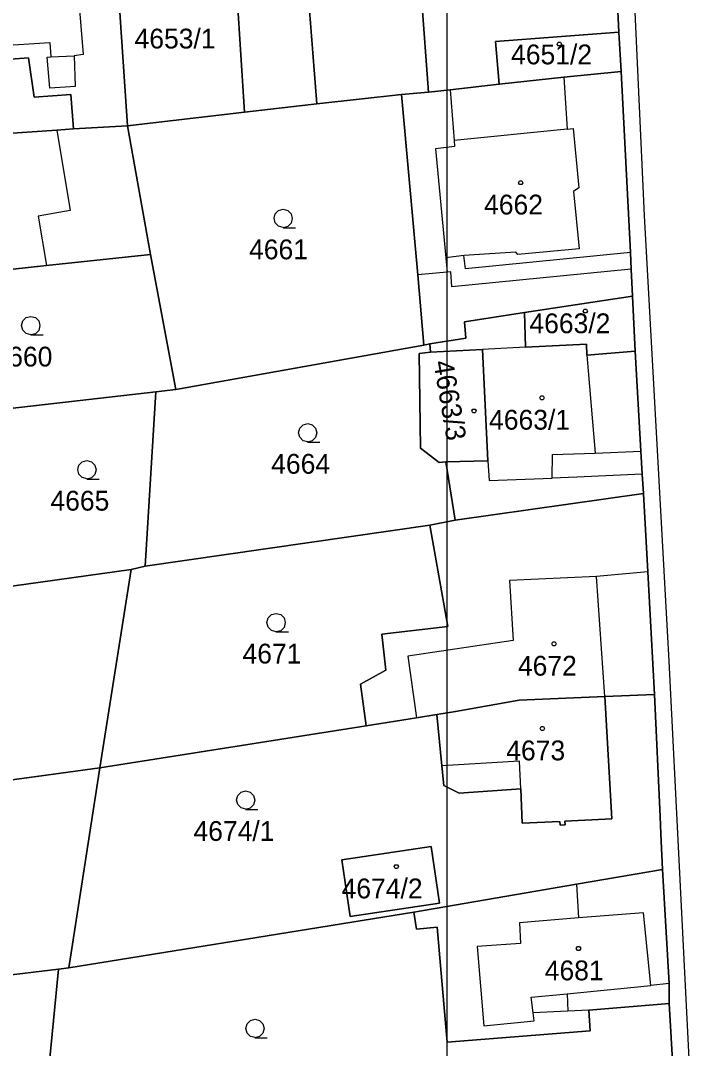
# Model space of a CAD drawing. Extents: x -263587 to -261993, y -1238795 to -1236748.
# Drawn here: x -262729.5 to -262675.3, y -1237702.9 to -1237619.9 of the extents above; entities that cross this region are included whole.
import ezdxf

# ---------------------------------------------------------------- set-up
doc = ezdxf.new("R2010")
doc.units = 0
doc.layers.add('Vrstva 1', color=7, linetype='Continuous')
doc.layers.add('Vrstva 51', color=7, linetype='Continuous')

msp = doc.modelspace()

# ---------------------------------------------------------------- linework, layer by layer
at = {"layer": 'Vrstva 1'}
for p, q in [((-262681.14, -1237591.03), (-262679.09, -1237635.62)), ((-262696.5, -1237625.67), (-262697.94, -1237606.53)), ((-262697.94, -1237606.53), (-262696.5, -1237625.67)), ((-262705.54, -1237626.61), (-262707.05, -1237607.25)), ((-262707.05, -1237607.25), (-262705.54, -1237626.61)), ((-262722.2, -1237607.78), (-262720.83, -1237628.38)), ((-262720.83, -1237628.38), (-262722.2, -1237607.78)), ((-262712.67, -1237607.38), (-262711.37, -1237627.29)), ((-262711.37, -1237627.29), (-262712.67, -1237607.38)), ((-262725.28, -1237611.97), (-262724.4, -1237622.64)), ((-262681.28, -1237617.21), (-262681.14, -1237620.81)), ((-262681.14, -1237620.81), (-262681.28, -1237617.21)), ((-262681.14, -1237620.81), (-262691.09, -1237621.58)), ((-262691.09, -1237621.58), (-262681.14, -1237620.81)), ((-262681.14, -1237620.81), (-262680.95, -1237623.99)), ((-262680.95, -1237623.99), (-262681.14, -1237620.81)), ((-262734.23, -1237622.09), (-262727.1, -1237621.67)), ((-262727.1, -1237621.67), (-262727.02, -1237622.81)), ((-262691.09, -1237621.58), (-262690.8, -1237625.01)), ((-262690.8, -1237625.01), (-262691.09, -1237621.58)), ((-262743.48, -1237623.98), (-262728.83, -1237622.9)), ((-262728.83, -1237622.9), (-262743.48, -1237623.98)), ((-262728.83, -1237622.9), (-262728.37, -1237626.06)), ((-262728.37, -1237626.06), (-262728.83, -1237622.9)), ((-262727.31, -1237622.84), (-262727.02, -1237622.81)), ((-262727.1, -1237625.35), (-262727.31, -1237622.84)), ((-262727.02, -1237622.81), (-262725.15, -1237622.74)), ((-262724.4, -1237622.64), (-262725.15, -1237622.74)), ((-262725.15, -1237622.74), (-262725.05, -1237625.22)), ((-262685.58, -1237624.47), (-262690.8, -1237625.01)), ((-262690.8, -1237625.01), (-262685.58, -1237624.47)), ((-262680.95, -1237623.99), (-262685.58, -1237624.47)), ((-262685.58, -1237624.47), (-262680.95, -1237623.99)), ((-262685.58, -1237624.47), (-262685.3, -1237628.65)), ((-262680.95, -1237623.99), (-262680.19, -1237638.62)), ((-262680.19, -1237638.62), (-262680.95, -1237623.99)), ((-262725.05, -1237625.22), (-262727.1, -1237625.35)), ((-262694.76, -1237625.47), (-262696.5, -1237625.67)), ((-262696.5, -1237625.67), (-262694.76, -1237625.47)), ((-262690.8, -1237625.01), (-262694.76, -1237625.47)), ((-262694.76, -1237625.47), (-262690.8, -1237625.01)), ((-262694.76, -1237625.47), (-262694.44, -1237629.57)), ((-262728.37, -1237626.06), (-262725.41, -1237625.87)), ((-262725.41, -1237625.87), (-262728.37, -1237626.06)), ((-262725.41, -1237625.87), (-262725.18, -1237628.63)), ((-262725.18, -1237628.63), (-262725.41, -1237625.87)), ((-262698.69, -1237625.87), (-262705.54, -1237626.61)), ((-262705.54, -1237626.61), (-262698.69, -1237625.87)), ((-262696.5, -1237625.67), (-262698.69, -1237625.87)), ((-262698.69, -1237625.87), (-262696.5, -1237625.67)), ((-262698.69, -1237625.87), (-262697.38, -1237640.42)), ((-262697.38, -1237640.42), (-262698.69, -1237625.87)), ((-262705.54, -1237626.61), (-262711.37, -1237627.29)), ((-262711.37, -1237627.29), (-262705.54, -1237626.61)), ((-262711.37, -1237627.29), (-262720.83, -1237628.38)), ((-262720.83, -1237628.38), (-262711.37, -1237627.29)), ((-262746.09, -1237630.06), (-262726.55, -1237628.73)), ((-262726.55, -1237628.73), (-262746.09, -1237630.06)), ((-262726.55, -1237628.73), (-262725.18, -1237628.63)), ((-262725.18, -1237628.63), (-262726.55, -1237628.73)), ((-262726.55, -1237628.73), (-262725.45, -1237635.23)), ((-262725.18, -1237628.63), (-262720.83, -1237628.38)), ((-262720.83, -1237628.38), (-262725.18, -1237628.63)), ((-262720.83, -1237628.38), (-262718.98, -1237638.77)), ((-262718.98, -1237638.77), (-262720.83, -1237628.38)), ((-262685.3, -1237628.65), (-262694.44, -1237629.57)), ((-262685.3, -1237628.65), (-262684.83, -1237628.61)), ((-262684.83, -1237628.61), (-262684.37, -1237633.39)), ((-262694.44, -1237629.57), (-262694.4, -1237630.07)), ((-262694.4, -1237630.07), (-262695.94, -1237630.24)), ((-262695.94, -1237630.24), (-262695.1, -1237639.05)), ((-262684.37, -1237633.39), (-262684.78, -1237633.68)), ((-262684.78, -1237633.68), (-262684.34, -1237638.32)), ((-262725.45, -1237635.23), (-262728.04, -1237635.68)), ((-262728.04, -1237635.68), (-262727.38, -1237639.68)), ((-262679.09, -1237635.62), (-262677.09, -1237671.62)), ((-262727.38, -1237639.68), (-262718.98, -1237638.77)), ((-262718.98, -1237638.77), (-262727.38, -1237639.68)), ((-262718.98, -1237638.77), (-262716.91, -1237649.7)), ((-262716.91, -1237649.7), (-262718.98, -1237638.77)), ((-262693.64, -1237638.86), (-262695.1, -1237639.05)), ((-262689.45, -1237638.6), (-262693.64, -1237638.86)), ((-262693.52, -1237639.95), (-262693.64, -1237638.86)), ((-262680.19, -1237638.62), (-262693.52, -1237639.95)), ((-262689.29, -1237638.78), (-262689.45, -1237638.6)), ((-262684.34, -1237638.32), (-262689.29, -1237638.78)), ((-262680.19, -1237638.62), (-262680.12, -1237639.96)), ((-262680.12, -1237639.96), (-262680.19, -1237638.62)), ((-262736.53, -1237640.67), (-262727.38, -1237639.68)), ((-262727.38, -1237639.68), (-262736.53, -1237640.67)), ((-262695.1, -1237639.05), (-262695.01, -1237640.2)), ((-262695.01, -1237640.21), (-262697.38, -1237640.42)), ((-262697.38, -1237640.42), (-262696.87, -1237646.11)), ((-262696.87, -1237646.11), (-262697.38, -1237640.42)), ((-262694.7, -1237640.17), (-262695.01, -1237640.2)), ((-262695.01, -1237640.2), (-262695.01, -1237640.21)), ((-262694.62, -1237641.4), (-262694.7, -1237640.17)), ((-262680.12, -1237639.96), (-262694.62, -1237641.4)), ((-262680.12, -1237639.96), (-262680.01, -1237642.16)), ((-262680.01, -1237642.16), (-262680.12, -1237639.96)), ((-262680.01, -1237642.16), (-262688.75, -1237643.46)), ((-262688.75, -1237643.46), (-262680.01, -1237642.16)), ((-262680.01, -1237642.16), (-262679.8, -1237646.59)), ((-262679.8, -1237646.59), (-262680.01, -1237642.16)), ((-262688.75, -1237643.46), (-262693.59, -1237644.22)), ((-262693.59, -1237644.22), (-262688.75, -1237643.46)), ((-262688.68, -1237646.28), (-262688.75, -1237643.46)), ((-262688.75, -1237643.46), (-262688.68, -1237646.28)), ((-262693.59, -1237644.22), (-262693.5, -1237645.54)), ((-262693.5, -1237645.54), (-262693.59, -1237644.22)), ((-262693.5, -1237645.54), (-262696.39, -1237645.99)), ((-262696.39, -1237645.99), (-262693.5, -1237645.54)), ((-262716.91, -1237649.7), (-262696.87, -1237646.11)), ((-262696.87, -1237646.11), (-262716.91, -1237649.7)), ((-262696.87, -1237646.11), (-262696.39, -1237645.99)), ((-262696.39, -1237645.99), (-262696.87, -1237646.11)), ((-262696.39, -1237645.99), (-262696.34, -1237646.68)), ((-262696.34, -1237646.68), (-262696.39, -1237645.99)), ((-262688.68, -1237646.28), (-262692.14, -1237646.46)), ((-262683.75, -1237646.03), (-262688.68, -1237646.28)), ((-262688.68, -1237646.28), (-262683.75, -1237646.03)), ((-262683.71, -1237646.9), (-262683.75, -1237646.03)), ((-262683.75, -1237646.03), (-262683.71, -1237646.9)), ((-262696.34, -1237646.68), (-262697.26, -1237646.77)), ((-262697.26, -1237646.77), (-262696.34, -1237646.68)), ((-262697.26, -1237646.77), (-262697.16, -1237654.42)), ((-262697.16, -1237654.42), (-262697.26, -1237646.77)), ((-262696.34, -1237646.68), (-262692.14, -1237646.46)), ((-262692.14, -1237646.46), (-262696.34, -1237646.68)), ((-262692.14, -1237646.46), (-262691.72, -1237655.45)), ((-262691.72, -1237655.45), (-262692.14, -1237646.46)), ((-262679.8, -1237646.59), (-262683.71, -1237646.9)), ((-262683.71, -1237646.9), (-262679.8, -1237646.59)), ((-262683.71, -1237646.9), (-262683.05, -1237654.84)), ((-262679.34, -1237654.67), (-262679.8, -1237646.59)), ((-262679.8, -1237646.59), (-262679.34, -1237654.67)), ((-262716.91, -1237649.7), (-262718.54, -1237649.88)), ((-262718.54, -1237649.88), (-262716.91, -1237649.7)), ((-262730.3, -1237651.21), (-262718.54, -1237649.88)), ((-262718.54, -1237649.88), (-262730.3, -1237651.21)), ((-262718.54, -1237649.88), (-262719.39, -1237663.97)), ((-262719.39, -1237663.97), (-262718.54, -1237649.88)), ((-262697.16, -1237654.42), (-262695.65, -1237655.58)), ((-262695.65, -1237655.58), (-262697.16, -1237654.42)), ((-262683.05, -1237654.84), (-262679.34, -1237654.67)), ((-262679.23, -1237656.52), (-262679.34, -1237654.67)), ((-262679.34, -1237654.67), (-262679.23, -1237656.52)), ((-262691.72, -1237655.45), (-262695.1, -1237655.53)), ((-262695.1, -1237655.53), (-262691.72, -1237655.45)), ((-262691.72, -1237655.45), (-262691.61, -1237657.05)), ((-262686.52, -1237656.86), (-262686.5, -1237654.95)), ((-262686.5, -1237654.95), (-262683.05, -1237654.84)), ((-262695.65, -1237655.58), (-262695.1, -1237655.53)), ((-262695.1, -1237655.53), (-262695.65, -1237655.58)), ((-262695.1, -1237655.53), (-262694.35, -1237660.25)), ((-262694.35, -1237660.25), (-262695.1, -1237655.53)), ((-262691.61, -1237657.05), (-262686.52, -1237656.86)), ((-262684.53, -1237656.78), (-262686.52, -1237656.86)), ((-262679.23, -1237656.52), (-262684.53, -1237656.78)), ((-262679.14, -1237658.1), (-262679.23, -1237656.52)), ((-262679.23, -1237656.52), (-262679.14, -1237658.1)), ((-262694.35, -1237660.25), (-262679.14, -1237658.1)), ((-262679.14, -1237658.1), (-262694.35, -1237660.25)), ((-262679.14, -1237658.1), (-262678.79, -1237664.41)), ((-262678.79, -1237664.41), (-262679.14, -1237658.1)), ((-262694.35, -1237660.25), (-262696.41, -1237660.64)), ((-262696.41, -1237660.64), (-262694.35, -1237660.25)), ((-262696.41, -1237660.64), (-262719.39, -1237663.97)), ((-262719.39, -1237663.97), (-262696.41, -1237660.64)), ((-262696.41, -1237660.64), (-262694.94, -1237668.84)), ((-262694.94, -1237668.84), (-262696.41, -1237660.64)), ((-262751.98, -1237668.65), (-262720.52, -1237664.22)), ((-262720.52, -1237664.22), (-262751.98, -1237668.65)), ((-262720.52, -1237664.22), (-262723.07, -1237680.24)), ((-262723.07, -1237680.24), (-262720.52, -1237664.22)), ((-262719.39, -1237663.97), (-262720.52, -1237664.22)), ((-262720.52, -1237664.22), (-262719.39, -1237663.97)), ((-262678.79, -1237664.41), (-262682.92, -1237664.78)), ((-262678.79, -1237664.41), (-262678.25, -1237674.33)), ((-262678.25, -1237674.33), (-262678.79, -1237664.41)), ((-262682.92, -1237664.78), (-262689.95, -1237665.11)), ((-262689.95, -1237665.11), (-262689.67, -1237669.97)), ((-262682.27, -1237674.49), (-262682.92, -1237664.78)), ((-262694.94, -1237668.84), (-262700.28, -1237669.45)), ((-262700.28, -1237669.45), (-262694.94, -1237668.84)), ((-262700.28, -1237669.45), (-262699.96, -1237672.37)), ((-262699.96, -1237672.37), (-262700.28, -1237669.45)), ((-262689.67, -1237669.97), (-262698.18, -1237671.23)), ((-262698.18, -1237671.23), (-262697.48, -1237676.21)), ((-262677.09, -1237671.62), (-262675.34, -1237706.42)), ((-262699.96, -1237672.37), (-262701.99, -1237673.48)), ((-262701.99, -1237673.48), (-262699.96, -1237672.37)), ((-262701.99, -1237673.48), (-262701.54, -1237676.86)), ((-262701.54, -1237676.86), (-262701.99, -1237673.48)), ((-262682.27, -1237674.49), (-262689.17, -1237674.77)), ((-262689.17, -1237674.77), (-262682.27, -1237674.49)), ((-262678.25, -1237674.33), (-262682.27, -1237674.49)), ((-262682.27, -1237674.49), (-262678.25, -1237674.33)), ((-262682.27, -1237674.49), (-262681.7, -1237684.37)), ((-262681.7, -1237684.37), (-262682.27, -1237674.49)), ((-262677.8, -1237684.18), (-262678.25, -1237674.33)), ((-262678.25, -1237674.33), (-262677.8, -1237684.18)), ((-262690.4, -1237674.99), (-262694.32, -1237675.7)), ((-262694.32, -1237675.7), (-262690.4, -1237674.99)), ((-262689.17, -1237674.77), (-262690.4, -1237674.99)), ((-262690.4, -1237674.99), (-262689.17, -1237674.77)), ((-262697.48, -1237676.21), (-262701.54, -1237676.86)), ((-262701.54, -1237676.86), (-262697.48, -1237676.21)), ((-262695.84, -1237675.94), (-262697.48, -1237676.21)), ((-262697.48, -1237676.21), (-262695.84, -1237675.94)), ((-262694.32, -1237675.7), (-262695.84, -1237675.94)), ((-262695.84, -1237675.94), (-262694.32, -1237675.7)), ((-262695.42, -1237680.09), (-262695.84, -1237675.94)), ((-262695.84, -1237675.94), (-262695.42, -1237680.09)), ((-262701.54, -1237676.86), (-262723.07, -1237680.24)), ((-262723.07, -1237680.24), (-262701.54, -1237676.86)), ((-262747.41, -1237683.57), (-262723.07, -1237680.24)), ((-262723.07, -1237680.24), (-262747.41, -1237683.57)), ((-262723.07, -1237680.24), (-262725.58, -1237696.4)), ((-262725.58, -1237696.4), (-262723.07, -1237680.24)), ((-262689.15, -1237679.7), (-262695.42, -1237680.09)), ((-262695.27, -1237681.68), (-262695.42, -1237680.09)), ((-262695.42, -1237680.09), (-262695.27, -1237681.68)), ((-262689.05, -1237681.95), (-262689.15, -1237679.7)), ((-262694.03, -1237682.3), (-262695.27, -1237681.68)), ((-262695.27, -1237681.68), (-262694.03, -1237682.3)), ((-262689.05, -1237681.95), (-262694.03, -1237682.3)), ((-262694.03, -1237682.3), (-262689.05, -1237681.95)), ((-262688.93, -1237684.72), (-262689.05, -1237681.95)), ((-262689.05, -1237681.95), (-262688.93, -1237684.72)), ((-262685.89, -1237684.57), (-262688.93, -1237684.72)), ((-262688.93, -1237684.72), (-262685.89, -1237684.57)), ((-262685.87, -1237684.87), (-262685.89, -1237684.57)), ((-262685.89, -1237684.57), (-262685.87, -1237684.87)), ((-262681.7, -1237684.37), (-262685.49, -1237684.55)), ((-262685.49, -1237684.55), (-262681.7, -1237684.37)), ((-262685.49, -1237684.55), (-262685.47, -1237684.85)), ((-262685.47, -1237684.85), (-262685.49, -1237684.55)), ((-262677.74, -1237685.59), (-262677.8, -1237684.18)), ((-262677.8, -1237684.18), (-262677.74, -1237685.59)), ((-262685.47, -1237684.85), (-262685.87, -1237684.87)), ((-262685.87, -1237684.87), (-262685.47, -1237684.85)), ((-262677.61, -1237688.45), (-262677.74, -1237685.59)), ((-262677.74, -1237685.59), (-262677.61, -1237688.45)), ((-262696.29, -1237686.61), (-262703.51, -1237687.68)), ((-262703.51, -1237687.68), (-262696.29, -1237686.61)), ((-262695.61, -1237691.18), (-262696.29, -1237686.61)), ((-262696.29, -1237686.61), (-262695.61, -1237691.18)), ((-262703.51, -1237687.68), (-262702.83, -1237692.25)), ((-262702.83, -1237692.25), (-262703.51, -1237687.68)), ((-262684.55, -1237689.64), (-262677.61, -1237688.45)), ((-262677.61, -1237688.45), (-262684.55, -1237689.64)), ((-262677.61, -1237688.45), (-262677.07, -1237697.68)), ((-262677.07, -1237697.68), (-262677.61, -1237688.45)), ((-262697.68, -1237691.91), (-262684.55, -1237689.64)), ((-262684.55, -1237689.64), (-262697.68, -1237691.91)), ((-262684.55, -1237689.64), (-262684.38, -1237692.37)), ((-262702.83, -1237692.25), (-262695.61, -1237691.18)), ((-262695.61, -1237691.18), (-262702.83, -1237692.25)), ((-262725.58, -1237696.4), (-262697.68, -1237691.91)), ((-262697.68, -1237691.91), (-262725.58, -1237696.4)), ((-262697.68, -1237691.91), (-262697.48, -1237693.29)), ((-262697.48, -1237693.29), (-262697.68, -1237691.91)), ((-262679.14, -1237691.96), (-262684.38, -1237692.37)), ((-262678.53, -1237697.83), (-262679.14, -1237691.96)), ((-262684.38, -1237692.37), (-262689.14, -1237692.76)), ((-262689.14, -1237692.76), (-262689.08, -1237694.44)), ((-262697.48, -1237693.29), (-262695.8, -1237693.11)), ((-262695.8, -1237693.11), (-262697.48, -1237693.29)), ((-262695.8, -1237693.11), (-262695, -1237702.4)), ((-262695, -1237702.4), (-262695.8, -1237693.11)), ((-262689.08, -1237694.44), (-262692.58, -1237694.67)), ((-262692.58, -1237694.67), (-262692.04, -1237701.1)), ((-262756.66, -1237700.27), (-262726.41, -1237696.5)), ((-262726.41, -1237696.5), (-262756.66, -1237700.27)), ((-262726.41, -1237696.5), (-262728.09, -1237713.73)), ((-262728.09, -1237713.73), (-262726.41, -1237696.5)), ((-262725.58, -1237696.4), (-262726.41, -1237696.5)), ((-262726.41, -1237696.5), (-262725.58, -1237696.4)), ((-262685.31, -1237698.5), (-262678.53, -1237697.83)), ((-262677.07, -1237697.68), (-262678.53, -1237697.83)), ((-262677.07, -1237697.68), (-262677.05, -1237699.28)), ((-262677.05, -1237699.28), (-262677.07, -1237697.68)), ((-262688.22, -1237698.76), (-262685.31, -1237698.5)), ((-262685.31, -1237698.5), (-262685.26, -1237699.9)), ((-262688.06, -1237700.03), (-262688.22, -1237698.76)), ((-262683.56, -1237699.83), (-262677.05, -1237699.28)), ((-262677.05, -1237699.28), (-262683.56, -1237699.83)), ((-262677.05, -1237699.28), (-262676.62, -1237706.61)), ((-262676.62, -1237706.61), (-262677.05, -1237699.28)), ((-262685.26, -1237699.9), (-262688.06, -1237700.03)), ((-262687.98, -1237700.69), (-262688.06, -1237700.03)), ((-262683.56, -1237699.83), (-262685.26, -1237699.9)), ((-262683.44, -1237701.48), (-262683.56, -1237699.83)), ((-262683.56, -1237699.83), (-262683.44, -1237701.48)), ((-262692.04, -1237701.1), (-262687.98, -1237700.69)), ((-262695, -1237702.4), (-262683.44, -1237701.48)), ((-262683.44, -1237701.48), (-262695, -1237702.4))]:
    msp.add_line(p, q, dxfattribs=at)
for points in [[(-262685.84, -1237621.64), (-262685.75, -1237621.79), (-262685.84, -1237621.94), (-262686.02, -1237621.94), (-262686.11, -1237621.79), (-262686.02, -1237621.64)], [(-262688.97, -1237632.83), (-262688.88, -1237632.98), (-262688.97, -1237633.13), (-262689.15, -1237633.13), (-262689.24, -1237632.98), (-262689.15, -1237632.83)], [(-262683.74, -1237643.2), (-262683.65, -1237643.35), (-262683.74, -1237643.5), (-262683.92, -1237643.5), (-262684.01, -1237643.35), (-262683.92, -1237643.2)], [(-262687.25, -1237650.21), (-262687.16, -1237650.36), (-262687.25, -1237650.51), (-262687.43, -1237650.51), (-262687.52, -1237650.36), (-262687.43, -1237650.21)], [(-262692.74, -1237651.27), (-262692.65, -1237651.42), (-262692.74, -1237651.57), (-262692.92, -1237651.57), (-262693.01, -1237651.42), (-262692.92, -1237651.27)], [(-262686.28, -1237670.08), (-262686.19, -1237670.23), (-262686.28, -1237670.38), (-262686.46, -1237670.38), (-262686.55, -1237670.23), (-262686.46, -1237670.08)], [(-262687.22, -1237676.92), (-262687.13, -1237677.07), (-262687.22, -1237677.22), (-262687.4, -1237677.22), (-262687.49, -1237677.07), (-262687.4, -1237676.92)], [(-262699.02, -1237688.07), (-262698.93, -1237688.22), (-262699.02, -1237688.37), (-262699.2, -1237688.37), (-262699.29, -1237688.22), (-262699.2, -1237688.07)], [(-262684.3, -1237694.69), (-262684.21, -1237694.84), (-262684.3, -1237694.99), (-262684.48, -1237694.99), (-262684.57, -1237694.84), (-262684.48, -1237694.69)]]:
    msp.add_lwpolyline(points, close=True, dxfattribs=at)
for points in [[(-262708.24, -1237636.6), (-262708.62, -1237636.5), (-262708.89, -1237636.23), (-262708.99, -1237635.86), (-262708.89, -1237635.49), (-262708.62, -1237635.22), (-262708.25, -1237635.12), (-262707.88, -1237635.22), (-262707.61, -1237635.49), (-262707.51, -1237635.87), (-262707.61, -1237636.25), (-262707.88, -1237636.52), (-262708.26, -1237636.62), (-262707.26, -1237636.62)], [(-262728.63, -1237645.26), (-262729.01, -1237645.16), (-262729.28, -1237644.89), (-262729.38, -1237644.52), (-262729.28, -1237644.15), (-262729.01, -1237643.88), (-262728.64, -1237643.78), (-262728.27, -1237643.88), (-262728, -1237644.15), (-262727.9, -1237644.53), (-262728, -1237644.91), (-262728.27, -1237645.18), (-262728.65, -1237645.28), (-262727.65, -1237645.28)], [(-262706.26, -1237653.92), (-262706.64, -1237653.82), (-262706.91, -1237653.55), (-262707.01, -1237653.18), (-262706.91, -1237652.81), (-262706.64, -1237652.54), (-262706.27, -1237652.44), (-262705.9, -1237652.54), (-262705.63, -1237652.81), (-262705.53, -1237653.19), (-262705.63, -1237653.57), (-262705.9, -1237653.84), (-262706.28, -1237653.94), (-262705.28, -1237653.94)], [(-262724.1, -1237656.9), (-262724.48, -1237656.8), (-262724.75, -1237656.53), (-262724.85, -1237656.16), (-262724.75, -1237655.79), (-262724.48, -1237655.52), (-262724.11, -1237655.42), (-262723.74, -1237655.52), (-262723.47, -1237655.79), (-262723.37, -1237656.17), (-262723.47, -1237656.55), (-262723.74, -1237656.82), (-262724.12, -1237656.92), (-262723.12, -1237656.92)], [(-262708.81, -1237669.25), (-262709.19, -1237669.15), (-262709.46, -1237668.88), (-262709.56, -1237668.51), (-262709.46, -1237668.14), (-262709.19, -1237667.87), (-262708.82, -1237667.77), (-262708.45, -1237667.87), (-262708.18, -1237668.14), (-262708.08, -1237668.52), (-262708.18, -1237668.9), (-262708.45, -1237669.17), (-262708.83, -1237669.27), (-262707.83, -1237669.27)], [(-262711.27, -1237683.58), (-262711.65, -1237683.48), (-262711.92, -1237683.21), (-262712.02, -1237682.84), (-262711.92, -1237682.47), (-262711.65, -1237682.2), (-262711.28, -1237682.1), (-262710.91, -1237682.2), (-262710.64, -1237682.47), (-262710.54, -1237682.85), (-262710.64, -1237683.23), (-262710.91, -1237683.5), (-262711.29, -1237683.6), (-262710.29, -1237683.6)], [(-262710.51, -1237702.04), (-262710.89, -1237701.94), (-262711.16, -1237701.67), (-262711.26, -1237701.3), (-262711.16, -1237700.93), (-262710.89, -1237700.66), (-262710.52, -1237700.56), (-262710.15, -1237700.66), (-262709.88, -1237700.93), (-262709.78, -1237701.31), (-262709.88, -1237701.69), (-262710.15, -1237701.96), (-262710.53, -1237702.06), (-262709.53, -1237702.06)]]:
    msp.add_lwpolyline(points, dxfattribs=at)
at = {"layer": 'Vrstva 51'}
msp.add_lwpolyline([(-262992.03, -1237088.09), (-262695.03, -1237088.09), (-262695.03, -1238768.09), (-262992.03, -1238768.09)], close=True, dxfattribs=at)

# ---------------------------------------------------------------- texts
at = {"layer": 'Vrstva 1'}
for s, p in [('4653/1', (-262720.258, -1237622.14)), ('4651/2', (-262689.834, -1237623.42)), ('4662', (-262692.016, -1237635.55)), ('4661', (-262711.007, -1237639.17)), ('4663/2', (-262688.351, -1237645.14)), ('4660', (-262731.655, -1237647.83)), ('4663/1', (-262691.612, -1237652.93)), ('4664', (-262709.216, -1237656.49)), ('4665', (-262727.056, -1237659.47)), ('4671', (-262711.533, -1237671.82)), ('4672', (-262689.282, -1237672.8)), ('4673', (-262690.222, -1237679.64)), ('4674/1', (-262715.498, -1237686.15)), ('4674/2', (-262703.527, -1237690.79)), ('4681', (-262687.113, -1237697.41))]:
    msp.add_text(s, height=1.6, dxfattribs=at).set_placement(p)
msp.add_text('4663/3', height=1.6, rotation=279.71799, dxfattribs=at).set_placement((-262696.116, -1237647.459))

doc.saveas('drawing.dxf')
